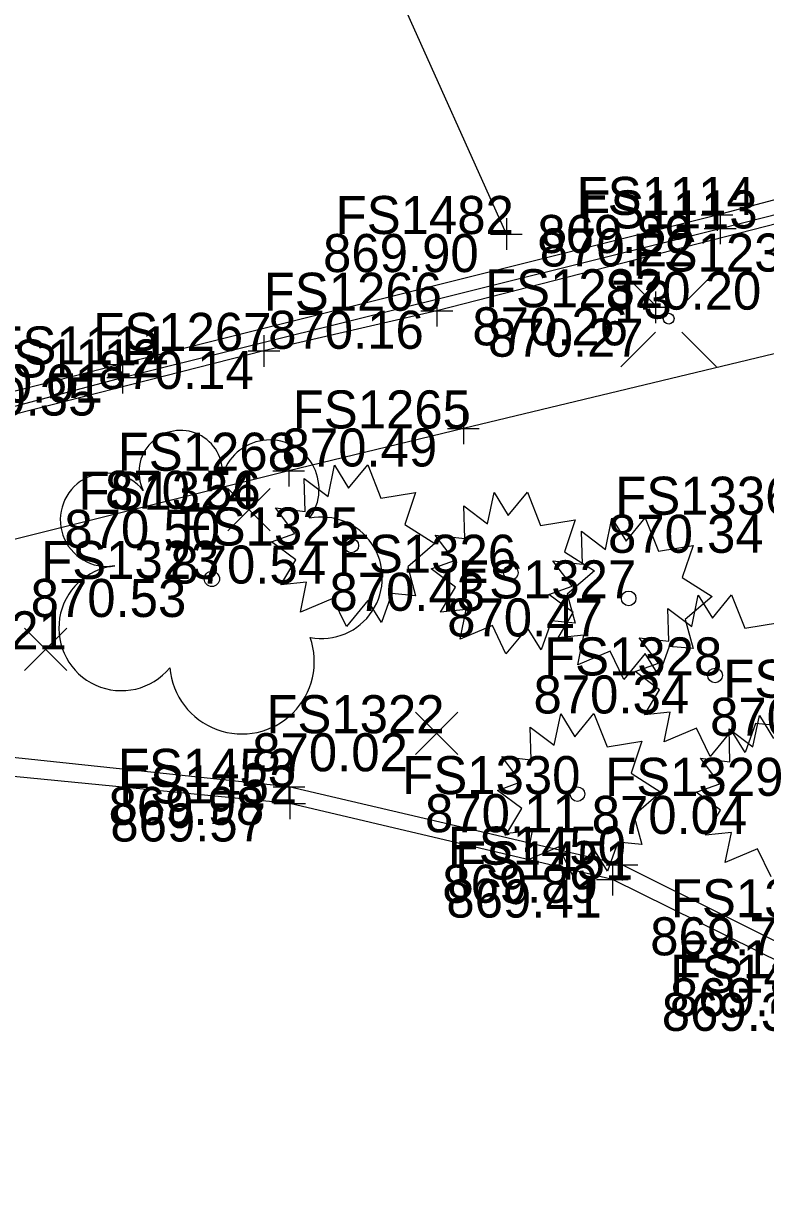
# Model space of a CAD drawing. Extents: x 1479420 to 1479833, y 379731 to 380103.
# Drawn here: x 1479592.95 to 1479616.34, y 379843.6 to 379880.96 of the extents above; entities that cross this region are included whole.
import ezdxf

# ---------------------------------------------------------------- set-up
doc = ezdxf.new("R2010")
doc.units = 0
for name, color, linetype in [('PM_X_Stop_Line', 7, 'Continuous'), ('PV_X_Curb', 7, 'Continuous'), ('PV_X_Walk', 7, 'Continuous'), ('SV_X_Control_Cells_Found', 7, 'Continuous'), ('SV_X_Random_Point', 7, 'Continuous'), ('SV_X_Shot_Marker', 7, 'Continuous'), ('SV_X_Text_Elevation', 7, 'Continuous'), ('SV_X_Text_Name', 7, 'Continuous'), ('VG_X_Cells', 7, 'Continuous')]:
    doc.layers.add(name, color=color, linetype=linetype)

msp = doc.modelspace()

# ---------------------------------------------------------------- linework, layer by layer
at = {"layer": 'PM_X_Stop_Line'}
msp.add_line((1479608.178, 379874.324), (1479597.401, 379898.33), dxfattribs=at)
at = {"layer": 'PV_X_Curb'}
for points in [[(1479585.84, 379867.633), (1479595.941, 379870.21), (1479614.821, 379874.925), (1479624.522, 379877.49), (1479630.08, 379878.215), (1479631.572, 379878.195), (1479635.268, 379878.185), (1479636.607, 379878.11), (1479640.053, 379877.394), (1479644.715, 379876.091), (1479648.596, 379874.015), (1479651.954, 379871.777), (1479655.961, 379868.327), (1479656.652, 379867.727), (1479658.341, 379866.196), (1479659.871, 379864.735), (1479660.605, 379864.096), (1479667.529, 379857.521), (1479681.356, 379844.557)], [(1479585.958, 379867.104), (1479596.074, 379869.8), (1479614.919, 379874.5), (1479624.771, 379877.002), (1479630.241, 379877.735), (1479631.475, 379877.857), (1479634.932, 379877.755), (1479636.661, 379877.548), (1479639.861, 379877.013), (1479644.556, 379875.727), (1479648.328, 379873.645), (1479651.657, 379871.403), (1479655.641, 379867.996), (1479656.337, 379867.303), (1479657.957, 379865.818), (1479659.306, 379864.566), (1479660.277, 379863.788), (1479667.239, 379857.122), (1479681.024, 379844.208)], [(1479752.341, 379756.82), (1479734.895, 379773.493), (1479717.229, 379789.662), (1479699.298, 379806.401), (1479688.16, 379794.934), (1479685.526, 379793.897), (1479682.733, 379795.157), (1479681.263, 379797.549), (1479682.493, 379800.746), (1479693.462, 379811.911), (1479675.554, 379828.75), (1479655.832, 379847.057), (1479640.191, 379861.808), (1479628.558, 379849), (1479624.614, 379847.663), (1479622.46, 379848.585), (1479618.996, 379850.857), (1479611.825, 379854.437), (1479601.319, 379856.891), (1479590.521, 379858.038)], [(1479751.933, 379756.628), (1479734.447, 379772.976), (1479716.701, 379789.463), (1479699.4, 379805.742), (1479688.561, 379794.786), (1479685.717, 379793.294), (1479682.291, 379794.8), (1479680.73, 379797.254), (1479682.169, 379801.189), (1479692.652, 379811.907), (1479675.183, 379828.391), (1479655.51, 379846.682), (1479640.151, 379860.926), (1479629.134, 379848.869), (1479624.571, 379847.215), (1479622.228, 379847.911), (1479618.757, 379850.398), (1479611.519, 379853.97), (1479601.347, 379856.369), (1479590.364, 379857.442)]]:
    msp.add_lwpolyline(points, dxfattribs=at)
at = {"layer": 'PV_X_Walk'}
for points in [[(1479685.769, 379833.708), (1479660.411, 379857.395), (1479657.292, 379860.626), (1479660.086, 379863.591), (1479659.321, 379864.377), (1479657.858, 379865.693), (1479656.248, 379867.188), (1479655.369, 379867.881), (1479654.27, 379866.26), (1479652.631, 379864.541), (1479652.351, 379864.607), (1479645.059, 379871.585), (1479642.188, 379874.12), (1479639.084, 379877.042), (1479636.766, 379877.319), (1479635.406, 379877.451), (1479631.457, 379877.614), (1479630.424, 379877.567), (1479629.778, 379877.526), (1479625.011, 379876.78), (1479605.984, 379871.904), (1479600.533, 379870.638), (1479580.734, 379865.6)], [(1479682.443, 379830.686), (1479657.296, 379854.468), (1479652, 379859.64), (1479649.772, 379861.738), (1479651.803, 379859.818), (1479649.833, 379861.569), (1479642.24, 379868.777), (1479639.038, 379871.891), (1479636.885, 379872.56), (1479634.381, 379872.968), (1479631.754, 379873.281), (1479630.076, 379873.213), (1479625.848, 379872.765), (1479606.823, 379868.193), (1479601.313, 379866.859), (1479581.547, 379861.918)]]:
    msp.add_lwpolyline(points, dxfattribs=at)
at = {"layer": 'SV_X_Control_Cells_Found'}
for p, q in [((1479611.786, 379873.158), (1479612.879, 379872.065)), ((1479613.713, 379872.065), (1479614.804, 379873.158)), ((1479611.786, 379870.14), (1479612.879, 379871.233)), ((1479613.713, 379871.233), (1479614.804, 379870.14))]:
    msp.add_line(p, q, dxfattribs=at)
msp.add_circle((1479613.296, 379871.655), 0.17, dxfattribs=at)
at = {"layer": 'SV_X_Random_Point'}
for p, q in [((1479599.39, 379864.961), (1479600.724, 379866.296)), ((1479599.39, 379866.296), (1479600.724, 379864.961)), ((1479592.979, 379860.56), (1479594.313, 379861.895)), ((1479592.979, 379861.895), (1479594.313, 379860.56)), ((1479605.315, 379857.916), (1479606.649, 379859.251)), ((1479605.315, 379859.251), (1479606.649, 379857.916))]:
    msp.add_line(p, q, dxfattribs=at)
at = {"layer": 'SV_X_Shot_Marker'}
for p, q in [((1479614.821, 379875.425), (1479614.821, 379874.425)), ((1479614.321, 379874.925), (1479615.321, 379874.925)), ((1479614.821, 379874.925), (1479614.821, 379874.925)), ((1479614.919, 379875), (1479614.919, 379874)), ((1479608.178, 379874.824), (1479608.178, 379873.824)), ((1479607.678, 379874.324), (1479608.678, 379874.324)), ((1479608.178, 379874.324), (1479608.178, 379874.324)), ((1479614.419, 379874.5), (1479615.419, 379874.5)), ((1479614.919, 379874.5), (1479614.919, 379874.5)), ((1479605.984, 379872.404), (1479605.984, 379871.404)), ((1479612.878, 379872.513), (1479612.878, 379871.513)), ((1479605.484, 379871.904), (1479606.484, 379871.904)), ((1479605.984, 379871.904), (1479605.984, 379871.904)), ((1479612.378, 379872.013), (1479613.378, 379872.013)), ((1479612.878, 379872.013), (1479612.878, 379872.013)), ((1479600.533, 379871.138), (1479600.533, 379870.138)), ((1479595.941, 379870.71), (1479595.941, 379869.71)), ((1479600.033, 379870.638), (1479601.033, 379870.638)), ((1479600.533, 379870.638), (1479600.533, 379870.638)), ((1479595.441, 379870.21), (1479596.441, 379870.21)), ((1479595.941, 379870.21), (1479595.941, 379870.21)), ((1479596.074, 379870.3), (1479596.074, 379869.3)), ((1479595.574, 379869.8), (1479596.574, 379869.8)), ((1479596.074, 379869.8), (1479596.074, 379869.8)), ((1479606.823, 379868.693), (1479606.823, 379867.693)), ((1479606.323, 379868.193), (1479607.323, 379868.193)), ((1479606.823, 379868.193), (1479606.823, 379868.193)), ((1479601.313, 379867.359), (1479601.313, 379866.359)), ((1479600.813, 379866.859), (1479601.813, 379866.859)), ((1479601.313, 379866.859), (1479601.313, 379866.859)), ((1479601.319, 379857.391), (1479601.319, 379856.391)), ((1479600.819, 379856.891), (1479601.819, 379856.891)), ((1479601.319, 379856.891), (1479601.319, 379856.891)), ((1479601.347, 379856.869), (1479601.347, 379855.869)), ((1479600.847, 379856.369), (1479601.847, 379856.369)), ((1479601.347, 379856.369), (1479601.347, 379856.369)), ((1479611.825, 379854.937), (1479611.825, 379853.937)), ((1479611.325, 379854.437), (1479612.325, 379854.437)), ((1479611.519, 379854.47), (1479611.519, 379853.47)), ((1479611.825, 379854.437), (1479611.825, 379854.437)), ((1479611.019, 379853.97), (1479612.019, 379853.97)), ((1479611.519, 379853.97), (1479611.519, 379853.97))]:
    msp.add_line(p, q, dxfattribs=at)
at = {"layer": 'VG_X_Cells'}
for points in [[(1479603.203, 379866.312), (1479603.808, 379867.047), (1479604.223, 379865.993), (1479605.315, 379866.173), (1479604.976, 379865.162), (1479605.921, 379864.567), (1479605.065, 379863.832), (1479605.315, 379862.918), (1479604.561, 379862.987), (1479604.236, 379862.073), (1479603.808, 379862.765), (1479603.13, 379861.948), (1479602.701, 379862.835), (1479601.681, 379862.405), (1479601.873, 379863.347), (1479601.061, 379863.263), (1479601.535, 379864.053), (1479600.766, 379864.622), (1479601.505, 379864.885), (1479600.898, 379865.688), (1479601.83, 379865.578), (1479601.8, 379866.617), (1479602.553, 379866.048), (1479602.76, 379867.033), (1479603.203, 379866.312)], [(1479608.237, 379865.452), (1479608.842, 379866.187), (1479609.257, 379865.133), (1479610.349, 379865.313), (1479610.01, 379864.302), (1479610.955, 379863.707), (1479610.099, 379862.972), (1479610.349, 379862.058), (1479609.595, 379862.127), (1479609.27, 379861.213), (1479608.842, 379861.905), (1479608.164, 379861.088), (1479607.735, 379861.975), (1479606.715, 379861.545), (1479606.907, 379862.487), (1479606.095, 379862.403), (1479606.569, 379863.193), (1479605.8, 379863.762), (1479606.539, 379864.025), (1479605.932, 379864.828), (1479606.864, 379864.718), (1479606.834, 379865.757), (1479607.587, 379865.188), (1479607.794, 379866.173), (1479608.237, 379865.452)], [(1479611.951, 379864.644), (1479612.556, 379865.379), (1479612.971, 379864.326), (1479614.063, 379864.506), (1479613.724, 379863.494), (1479614.669, 379862.899), (1479613.813, 379862.164), (1479614.063, 379861.251), (1479613.309, 379861.319), (1479612.984, 379860.406), (1479612.556, 379861.098), (1479611.878, 379860.281), (1479611.449, 379861.168), (1479610.429, 379860.738), (1479610.621, 379861.679), (1479609.809, 379861.596), (1479610.283, 379862.386), (1479609.514, 379862.954), (1479610.253, 379863.218), (1479609.646, 379864.021), (1479610.578, 379863.911), (1479610.548, 379864.949), (1479611.301, 379864.381), (1479611.508, 379865.366), (1479611.951, 379864.644)], [(1479616.786, 379858.821), (1479616.032, 379858.89), (1479615.707, 379857.976), (1479615.279, 379858.668), (1479614.601, 379857.851), (1479614.172, 379858.738), (1479613.152, 379858.308), (1479613.344, 379859.25), (1479612.532, 379859.166), (1479613.006, 379859.956), (1479612.237, 379860.525), (1479612.976, 379860.788), (1479612.369, 379861.591), (1479613.301, 379861.481), (1479613.271, 379862.52), (1479614.024, 379861.951), (1479614.231, 379862.936), (1479614.674, 379862.215)], [(1479614.674, 379862.215), (1479615.279, 379862.95), (1479615.694, 379861.896), (1479616.786, 379862.076)], [(1479610.335, 379858.472), (1479610.94, 379859.207), (1479611.355, 379858.154), (1479612.447, 379858.334), (1479612.108, 379857.322), (1479613.053, 379856.727), (1479612.197, 379855.992), (1479612.447, 379855.079), (1479611.693, 379855.147), (1479611.368, 379854.234), (1479610.94, 379854.926), (1479610.262, 379854.109), (1479609.833, 379854.996), (1479608.813, 379854.566), (1479609.005, 379855.507), (1479608.193, 379855.424), (1479608.667, 379856.214), (1479607.898, 379856.782), (1479608.637, 379857.046), (1479608.03, 379857.849), (1479608.962, 379857.739), (1479608.932, 379858.777), (1479609.685, 379858.209), (1479609.892, 379859.194), (1479610.335, 379858.472)], [(1479616.529, 379854.054), (1479616.1, 379854.941), (1479615.08, 379854.511), (1479615.272, 379855.453), (1479614.46, 379855.369), (1479614.934, 379856.159), (1479614.165, 379856.728), (1479614.904, 379856.991), (1479614.297, 379857.794), (1479615.229, 379857.684), (1479615.199, 379858.723), (1479615.952, 379858.154), (1479616.159, 379859.139), (1479616.602, 379858.418)]]:
    msp.add_lwpolyline(points, dxfattribs=at)
for centre, radius in [((1479603.287, 379864.502), 0.23), ((1479598.89, 379863.448), 0.24), ((1479608.321, 379863.642), 0.23), ((1479612.035, 379862.835), 0.23), ((1479614.758, 379860.405), 0.23), ((1479610.419, 379856.663), 0.23)]:
    msp.add_circle(centre, radius, dxfattribs=at)
for centre, radius, start, end in [((1479597.906, 379866.815), 1.317, 354.0047, 205.9741), ((1479600.716, 379866.277), 1.553, 323.83, 165.0376), ((1479595.581, 379865.312), 1.471, 39.0625, 279.5412), ((1479602.35, 379863.484), 1.915, 259.1453, 101.4596), ((1479596.037, 379861.899), 1.974, 96.1722, 320.5737), ((1479599.836, 379860.843), 2.284, 184.9476, 19.4572)]:
    msp.add_arc(centre, radius, start, end, dxfattribs=at)

# ---------------------------------------------------------------- texts
at = {"layer": 'SV_X_Text_Elevation'}
for s, p in [('869.89', (1479609.152, 379873.725)), ('870.22', (1479609.231, 379873.3)), ('869.90', (1479602.396, 379873.124)), ('870.20', (1479611.308, 379871.939)), ('870.16', (1479600.665, 379870.704)), ('870.26', (1479607.105, 379870.813)), ('870.27', (1479607.599, 379870.455)), ('870.14', (1479595.299, 379869.438)), ('870.01', (1479590.545, 379869.01)), ('870.35', (1479590.339, 379868.6)), ('870.49', (1479601.088, 379866.993)), ('870.56', (1479595.521, 379865.659)), ('870.50', (1479594.237, 379864.428)), ('870.34', (1479611.383, 379864.272)), ('870.54', (1479597.581, 379863.302)), ('870.53', (1479593.174, 379862.248)), ('870.43', (1479602.597, 379862.442)), ('870.47', (1479606.311, 379861.634)), ('870.34', (1479609.033, 379859.205)), ('870.30', (1479614.602, 379858.502)), ('870.02', (1479600.162, 379857.383)), ('869.98', (1479595.631, 379855.691)), ('870.11', (1479605.611, 379855.462)), ('870.04', (1479610.867, 379855.408)), ('869.57', (1479595.688, 379855.169)), ('869.89', (1479606.156, 379853.237)), ('869.41', (1479606.284, 379852.77)), ('869.77', (1479612.713, 379851.579)), ('869.83', (1479613.337, 379849.657)), ('869.33', (1479613.079, 379849.198))]:
    msp.add_text(s, height=1.2, dxfattribs=at).set_placement(p)
at = {"layer": 'SV_X_Text_Name'}
for s, p in [('FS1114', (1479610.392, 379874.925)), ('FS1113', (1479610.48, 379874.5)), ('FS1482', (1479602.793, 379874.324)), ('FS1231', (1479612.158, 379873.139)), ('FS1266', (1479600.524, 379871.904)), ('FS1232', (1479607.503, 379872.013)), ('T3', (1479611.52, 379871.655)), ('FS1267', (1479595.148, 379870.638)), ('FS1111', (1479591.936, 379870.21)), ('FS1112', (1479591.645, 379869.8)), ('FS1265', (1479601.438, 379868.193)), ('FS1268', (1479595.919, 379866.859)), ('FS1324', (1479594.682, 379865.628)), ('FS1336', (1479611.611, 379865.472)), ('FS1325', (1479597.903, 379864.502)), ('FS1326', (1479602.862, 379863.642)), ('FS1323', (1479593.505, 379863.448)), ('FS1327', (1479606.651, 379862.834)), ('FS1321', (1479588.695, 379861.227)), ('FS1328', (1479609.365, 379860.405)), ('FS1348', (1479615.018, 379859.702)), ('FS1322', (1479600.607, 379858.583)), ('FS1453', (1479595.925, 379856.891)), ('FS1330', (1479604.893, 379856.662)), ('FS1329', (1479611.293, 379856.608)), ('FS1452', (1479595.962, 379856.369)), ('FS1450', (1479606.327, 379854.437)), ('FS1451', (1479606.559, 379853.97)), ('FS1331', (1479613.365, 379852.779)), ('FS1449', (1479613.583, 379850.857)), ('FS1448', (1479613.344, 379850.398))]:
    msp.add_text(s, height=1.2, dxfattribs=at).set_placement(p)

doc.saveas('drawing.dxf')
